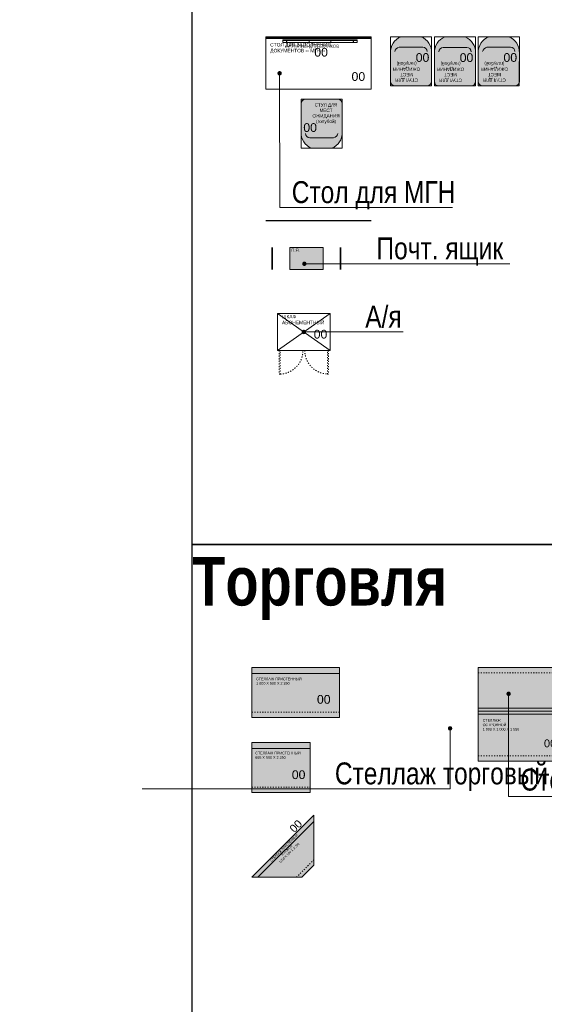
# Model space of a CAD drawing. Header units: millimetres. Extents: x -692150 to 2662533, y -95416 to 65084.
# Tile 642 of 656: x -44002 to -38018, y 35498 to 46731. Entities that reach past the tile are written whole.
import ezdxf
from ezdxf import colors
from ezdxf.entities.mleader import LeaderData, LeaderLine
from ezdxf.math import Vec2, Vec3

# ---------------------------------------------------------------- set-up
doc = ezdxf.new("R2010")
doc.units = ezdxf.units.MM
doc.linetypes.add('ACAD_ISO03W100', pattern=[30, 12, -18])
doc.layers.get('Defpoints').update_dxf_attribs({"color": 30})
doc.layers.add('09_АР_Мебель', color=7, linetype='Continuous', lineweight=9, true_color=0x000000)
doc.layers.add('1. ПОДЛОЖКА', color=7, linetype='Continuous', lineweight=0, true_color=0x9b9292)
doc.layers.add('11_АР_Номер мебели', color=1, linetype='Continuous', lineweight=13, plot=False)
doc.layers.add('17_АР_Текст', color=250, linetype='Continuous', lineweight=0)
doc.styles.add('_ТЕКСТОВЫЙ', font='arial.ttf', dxfattribs={"width": 0.8})
doc.styles.get("Standard").update_dxf_attribs({"font": 'arial.ttf'})

# ---------------------------------------------------------------- blocks, each defined once
blk = doc.blocks.new('Шкаф абонементный')
at = {"layer": '09_АР_Мебель'}
for p, q in [((0, -420), (0, 0)), ((600, 0), (0, 0)), ((0, 0), (600, -420)), ((0, -420), (600, 0)), ((600, -420), (600, 0)), ((600, -420), (0, -420))]:
    blk.add_line(p, q, dxfattribs=at)
at = {"layer": '09_АР_Мебель', "linetype": 'ACAD_ISO03W100', "lineweight": 0}
for p, q in [((20, -420), (20, -690)), ((30, -690), (30, -420)), ((570, -690), (570, -420)), ((580, -420), (580, -690)), ((20, -690), (30, -690)), ((580, -690), (570, -690))]:
    blk.add_line(p, q, dxfattribs=at)
blk.add_lwpolyline([(10, -420), (0, -420)], dxfattribs=at)
for centre, start, end in [((19.66905132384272, -419.8664938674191), 272.1901445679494, 359.9717038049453), ((580.3309486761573, -419.8664938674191), 180.0282961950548, 267.8098554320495)]:
    blk.add_arc(centre, 270.3309816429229, start, end, dxfattribs=at)
at = {"layer": '1. ПОДЛОЖКА'}
blk.add_lwpolyline([(0, 0), (600, 0), (600, -420), (0, -420)], close=True, dxfattribs=at)
at = {"flags": 1}
for tag, p in [('ДОП_ИНФОРМАЦИЯ', (238.3335025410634, 28.64210799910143)), ('КОД_ОБОРУДОВАНИЯ', (238.3335025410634, 80.79668655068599)), ('ДОГОВОР', (630.1162605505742, 0))]:
    blk.add_attdef(tag, p, '', height=25, dxfattribs=at)
at = {"layer": '09_АР_Мебель', "insert": (50, -14.66434356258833), "char_height": 40, "attachment_point": 1}
blk.add_mtext_dynamic_manual_height_columns('{\\C7;ШКАФ\\PАБОНЕМЕНТНЫЙ}', width=500, gutter_width=12.5, heights=[0], dxfattribs=at)
at = {"layer": '11_АР_Номер мебели', "flags": 4}
blk.add_attdef('Номер', (412.0128667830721, -285.2350624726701), '', height=100, dxfattribs=at)
blk = doc.blocks.new('Стеллаж торговый 1000х500х2250')
at = {"layer": '09_АР_Мебель', "lineweight": 0, "transparency": 33554483}
h = blk.add_hatch(color=162, dxfattribs=at)
h.dxf.hatch_style = 1
h.paths.add_polyline_path([(1000, 0), (0, 0), (0, -570), (1000, -570)])
at = {"layer": '09_АР_Мебель'}
for p, q in [((1000, 0), (0, 0)), ((0, 0), (0, -570)), ((1000, -570), (1000, 0)), ((0, -570), (1000, -570))]:
    blk.add_line(p, q, dxfattribs=at)
at = {"layer": '09_АР_Мебель', "lineweight": 0}
blk.add_line((0, -70), (1000, -70), dxfattribs=at)
at = {"layer": '09_АР_Мебель', "linetype": 'ACAD_ISO03W100', "lineweight": 0}
blk.add_line((0, -510), (1000, -510), dxfattribs=at)
at = {"flags": 1}
for tag, p in [('ДОП_ИНФОРМАЦИЯ', (595.1029466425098, 100.5241078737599)), ('КОД_ОБОРУДОВАНИЯ', (595.1029466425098, 152.6786864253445)), ('ДОГОВОР', (596.3138031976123, 37.32323183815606))]:
    blk.add_attdef(tag, p, '', height=25, dxfattribs=at)
at = {"layer": '09_АР_Мебель', "insert": (50, -116.1526616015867), "char_height": 30, "attachment_point": 1}
blk.add_mtext_dynamic_manual_height_columns('СТЕЛЛАЖ ПРИСТЕННЫЙ \\P1 000 Х 500 Х 2 250', width=770.9482064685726, gutter_width=12.5, heights=[0], dxfattribs=at)
at = {"layer": '11_АР_Номер мебели'}
blk.add_attdef('Номер', (743.1681767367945, -414.3126777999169), '', height=100, dxfattribs=at)
blk = doc.blocks.new('*U260')
at = {"layer": '1. ПОДЛОЖКА'}
blk.add_lwpolyline([(1000, 0), (0, 0), (0, -570), (1000, -570)], close=True, dxfattribs=at)
blk.add_blockref('Стеллаж торговый 1000х500х2250', (0, 0)).add_auto_attribs({'Номер': '00'})
blk = doc.blocks.new('Стеллаж торговый островной 1000х1000х1550')
at = {"layer": '09_АР_Мебель', "lineweight": 0, "true_color": 0xff52ff, "transparency": 33554483}
h = blk.add_hatch(color=211, dxfattribs=at)
h.dxf.hatch_style = 1
h.paths.add_polyline_path([(1000, 0), (0, 0), (0, -500), (1000, -500)])
h.paths.add_polyline_path([(1000.000034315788, -500.0000111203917), (3.431578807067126e-05, -500.0000111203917), (3.431578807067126e-05, -1070), (1000.000034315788, -1070)])
at = {"layer": '09_АР_Мебель'}
for p, q in [((1000, 0), (0, 0)), ((0, 0), (0, -500)), ((1000, -500), (1000, 0)), ((3.431578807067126e-05, -500.0000111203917), (3.431578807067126e-05, -1070)), ((1000.000034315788, -535.0000111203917), (3.431578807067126e-05, -535.0000111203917)), ((1000.000034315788, -1070), (1000.000034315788, -500.0000111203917)), ((3.431578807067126e-05, -1070), (1000.000034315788, -1070))]:
    blk.add_line(p, q, dxfattribs=at)
at = {"layer": '09_АР_Мебель', "linetype": 'ACAD_ISO03W100', "lineweight": 0}
for p, q in [((1000, -60), (0, -60)), ((3.431578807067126e-05, -1010), (1000.000034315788, -1010))]:
    blk.add_line(p, q, dxfattribs=at)
at = {"layer": '09_АР_Мебель', "lineweight": 0}
blk.add_line((0, -465), (1000, -465), dxfattribs=at)
at = {"flags": 1}
for tag, p in [('ДОП_ИНФОРМАЦИЯ', (593.5668674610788, 26.37226643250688)), ('КОД_ОБОРУДОВАНИЯ', (593.5668674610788, 78.52684498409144)), ('ДОГОВОР', (1035.64341100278, -4.36505891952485e-15))]:
    blk.add_attdef(tag, p, '', height=25, dxfattribs=at)
at = {"layer": '09_АР_Мебель', "insert": (50.00003431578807, -590.0000111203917), "char_height": 30, "attachment_point": 1}
blk.add_mtext_dynamic_manual_height_columns('СТЕЛЛАЖ \\PОСТРОВНОЙ\\P1 000 Х 1 000 Х 1 550', width=770.9482064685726, gutter_width=12.5, heights=[0], dxfattribs=at)
at = {"layer": '11_АР_Номер мебели'}
blk.add_attdef('Номер', (749.0311810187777, -911.2205341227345), '', height=90, dxfattribs=at)
blk = doc.blocks.new('*U263')
at = {"layer": '1. ПОДЛОЖКА'}
blk.add_lwpolyline([(0, 0), (1000.000034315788, 0), (1000.000034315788, -1070), (0, -1070)], close=True, dxfattribs=at)
blk.add_lwpolyline([(1000.000034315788, -500.0000111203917), (0, -500.0000111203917)], dxfattribs=at)
blk.add_blockref('Стеллаж торговый островной 1000х1000х1550', (0, 0)).add_auto_attribs({'Номер': '00'})
blk = doc.blocks.new('Стеллаж торговый 665х500х2250')
at = {"layer": '09_АР_Мебель', "lineweight": 0, "transparency": 33554483}
h = blk.add_hatch(color=162, dxfattribs=at)
h.dxf.hatch_style = 1
h.paths.add_polyline_path([(665, 0), (0, 0), (0, -570), (665, -570)])
at = {"layer": '09_АР_Мебель'}
for p, q in [((665, 0), (0, 0)), ((0, 0), (0, -570)), ((665, -570), (665, 0)), ((0, -570), (665, -570))]:
    blk.add_line(p, q, dxfattribs=at)
at = {"layer": '09_АР_Мебель', "lineweight": 0}
blk.add_line((0, -70), (665, -70), dxfattribs=at)
at = {"layer": '09_АР_Мебель', "linetype": 'ACAD_ISO03W100', "lineweight": 0}
blk.add_line((0, -510), (665, -510), dxfattribs=at)
at = {"flags": 1}
for tag, p in [('КОД_ОБОРУДОВАНИЯ', (260.2130339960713, 138.8298819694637)), ('ДОП_ИНФОРМАЦИЯ', (260.2130339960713, 86.67530341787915)), ('ДОГОВОР', (261.9383886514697, 33.81989199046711))]:
    blk.add_attdef(tag, p, '', height=25, dxfattribs=at)
at = {"layer": '09_АР_Мебель', "insert": (39.55951542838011, -106.8615840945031), "char_height": 30, "attachment_point": 1}
blk.add_mtext_dynamic_manual_height_columns('СТЕЛЛАЖ ПРИСТЕННЫЙ\\P665 Х 500 Х 2 250', width=615, gutter_width=12.5, heights=[0], dxfattribs=at)
at = {"layer": '11_АР_Номер мебели'}
blk.add_attdef('Номер', (456.4685127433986, -418.6236505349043), '', height=100, dxfattribs=at)
blk = doc.blocks.new('*U261')
at = {"layer": '1. ПОДЛОЖКА'}
blk.add_lwpolyline([(0, 0), (665, 0), (665, -570), (0, -570)], close=True, dxfattribs=at)
blk.add_blockref('Стеллаж торговый 665х500х2250', (0, 0)).add_auto_attribs({'Номер': '00'})
blk = doc.blocks.new('Стеллаж пристенный угловой')
at = {"layer": '09_АР_Мебель', "lineweight": 0, "transparency": 33554483}
h = blk.add_hatch(color=162, dxfattribs=at)
h.dxf.hatch_style = 1
h.paths.add_polyline_path([(707.1067811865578, 707.1067811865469), (0, 0), (570, -7.275957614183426e-12), (707.1067811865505, 137.1067811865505)])
at = {"layer": '09_АР_Мебель'}
for p, q in [((707.1067811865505, 707.1067811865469), (0, 0)), ((707.1067811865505, 707.1067811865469), (707.1067811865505, 137.1067811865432)), ((707.1067811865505, 637.1067811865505), (70, 3.637978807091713e-12)), ((707.1067811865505, 137.1067811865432), (570, 0)), ((0, 0), (570, 0))]:
    blk.add_line(p, q, dxfattribs=at)
at = {"layer": '09_АР_Мебель', "linetype": 'ACAD_ISO03W100', "lineweight": 0}
blk.add_line((510, 0), (707.1067811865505, 197.1067811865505), dxfattribs=at)
at = {"flags": 1}
for tag, p in [('КОД_ОБОРУДОВАНИЯ', (233.2052502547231, 464.4357587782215)), ('ДОП_ИНФОРМАЦИЯ', (269.2913921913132, 426.7808729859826)), ('ДОГОВОР', (307.5688726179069, 394.2369184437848))]:
    blk.add_attdef(tag, p, '', height=25, rotation=43.78129110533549, dxfattribs=at)
at = {"layer": '09_АР_Мебель', "insert": (359.6252115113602, 344.343186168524), "char_height": 25, "attachment_point": 2, "rotation": 44.99999999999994}
blk.add_mtext_dynamic_manual_height_columns('СТЕЛЛАЖ ПРИСТЕННЫЙ\\PУГЛОВОЙ\\P1000 Х 500 Х 2 250', width=553.3350738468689, gutter_width=12.5, heights=[0], dxfattribs=at)
at = {"layer": '11_АР_Номер мебели'}
blk.add_attdef('Номер', (484.7518929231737, 501.4459849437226), '', height=90, rotation=45, dxfattribs=at)
blk = doc.blocks.new('*U262')
at = {"layer": '1. ПОДЛОЖКА'}
blk.add_lwpolyline([(691.9791716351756, 272.9750559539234), (-15.12760955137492, -434.1317252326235), (554.8723904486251, -434.1317252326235), (691.9791716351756, -297.0249440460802), (691.9791716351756, 272.9750559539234)], dxfattribs=at)
blk.add_blockref('Стеллаж пристенный угловой', (-15.12760955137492, -434.1317252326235)).add_auto_attribs({'Номер': '00'})
blk = doc.blocks.new('_Dot')
at = {"color": 0, "linetype": 'ByBlock', "lineweight": -2}
blk.add_line((-0.5, 0), (-1, 0), dxfattribs=at)
at = {"color": 0, "linetype": 'ByBlock', "const_width": 0.5}
blk.add_lwpolyline([(-0.25, 0, 1), (0.25, 0, 1)], format="xyb", close=True, dxfattribs=at)
blk = doc.blocks.new('Почтовый ящик')
at = {"layer": '09_АР_Мебель', "true_color": 0x2776bb, "transparency": 33554559}
h = blk.add_hatch(color=152, dxfattribs=at)
h.dxf.hatch_style = 1
h.paths.add_polyline_path([(380, 0), (0, 0), (0, -250), (380, -250)])
at = {"layer": '09_АР_Мебель'}
blk.add_lwpolyline([(380, 0), (0, 0), (0, -250), (380, -250)], close=True, dxfattribs=at)
blk.add_lwpolyline([(380, 0), (0, 0), (0, -250), (380, -250)], close=True, dxfattribs=at)
at = {"layer": 'Defpoints', "lineweight": 35}
for points in [[(-200, 0), (-200, -250)], [(580, 0), (580, -250)]]:
    blk.add_lwpolyline(points, dxfattribs=at)
at = {"layer": '09_АР_Мебель', "insert": (16.08450968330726, -12.57345209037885), "char_height": 35, "attachment_point": 1}
blk.add_mtext_dynamic_manual_height_columns('{\\C7;П.Я.}', width=258, gutter_width=12.5, heights=[0], dxfattribs=at)
blk = doc.blocks.new('Стол для заполнения документов МГН')
at = {"layer": '09_АР_Мебель'}
h = blk.add_hatch(dxfattribs=at)
h.set_pattern_fill('ANSI31', color=256, scale=2)
h.set_pattern_definition([(45, (-33302.09364136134, -20556.41142587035), (-4.490128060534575, 4.490128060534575), [])])
h.paths.add_polyline_path([(1200, 0), (0, 0), (0, -22), (1200, -22)])
for p, q in [((0, 0), (1200, 0)), ((0, -600), (0, 0)), ((1200, 0), (1200, -600)), ((0, -22), (1200, -22)), ((1200, -600), (0, -600))]:
    blk.add_line(p, q, dxfattribs=at)
at = {"flags": 1}
for tag, p in [('КОД_ОБОРУДОВАНИЯ', (787.7301813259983, 100.9926651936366)), ('ДОП_ИНФОРМАЦИЯ', (787.7301813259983, 48.83808664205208)), ('ДОГОВОР', (867.3570370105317, 9.988788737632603))]:
    blk.add_attdef(tag, p, '', height=25, dxfattribs=at)
at = {"layer": '09_АР_Мебель', "insert": (50, -72), "char_height": 40, "attachment_point": 1}
blk.add_mtext_dynamic_manual_height_columns('{\\C0;СТОЛ ДЛЯ ЗАПОЛНЕНИЯ ДОКУМЕНТОВ -- МГН --}', width=800.0000000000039, gutter_width=12.5, heights=[0], dxfattribs=at)
at = {"layer": '11_АР_Номер мебели', "flags": 4}
blk.add_attdef('Номер', (977.7897258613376, -504.8132277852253), '', height=100, dxfattribs=at)
blk = doc.blocks.new('Стул для клиентов голубой')
at = {"layer": '09_АР_Мебель', "transparency": 33554508}
h = blk.add_hatch(color=162, dxfattribs=at)
h.dxf.hatch_style = 1
edge = h.paths.add_edge_path()
edge.add_arc((-184.8229429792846, 509.8229429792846), 50.17736940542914, 90.20217562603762, 179.7978243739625, ccw=False)
edge.add_line((-185, 560), (185, 560))
edge.add_arc((185, 510), 50, 0, 90, ccw=False)
edge.add_line((235, 510), (235, 182.9367912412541))
edge.add_arc((44.79730543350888, 176.8368820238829), 190.3004832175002, -68.31833268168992, 1.8368788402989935, ccw=False)
edge.add_line((115.1037138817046, 0), (-115.1037138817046, 0))
edge.add_arc((-44.15573395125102, 177.4081137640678), 191.0687171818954, 177.2225499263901, 248.20284079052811, ccw=False)
edge.add_line((-235, 186.6666666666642), (-235, 509.9999999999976))
at = {"layer": '09_АР_Мебель'}
for points in [[(-235, 510, -0.4121480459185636), (-185, 560), (185, 560, -0.4142135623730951), (235, 510), (235, 182.9367912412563, -0.316043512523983), (115.1037138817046, 0), (-115.1037138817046, 0, -0.3200077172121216), (-235, 186.6666666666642), (-235, 510)], [(185, 169.4350291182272, -0.3159935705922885), (135, 119.4350291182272), (-135, 119.4350291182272, -0.4142135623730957), (-185, 169.4350291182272, -0.9999999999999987)]]:
    blk.add_lwpolyline(points, format="xyb", dxfattribs=at)
at = {"layer": '1. ПОДЛОЖКА'}
blk.add_lwpolyline([(-234.5071366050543, 560), (234.5071366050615, 560), (234.0142732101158, 0), (-235, 0)], close=True, dxfattribs=at)
at = {"flags": 1}
for tag, p in [('КОД_ОБОРУДОВАНИЯ', (-151.0489313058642, 707.3317879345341)), ('ДОП_ИНФОРМАЦИЯ', (-117.4157130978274, 655.1772093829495)), ('ДОГОВОР', (63.66156064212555, 602.079197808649))]:
    blk.add_attdef(tag, p, '', height=25, dxfattribs=at)
at = {"layer": '09_АР_Мебель', "insert": (49.8404815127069, 395.1068439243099), "char_height": 37.5, "attachment_point": 5}
blk.add_mtext_dynamic_manual_height_columns('{\\C7;СТУЛ ДЛЯ\\PМЕСТ ОЖИДАНИЯ\\P(голубой)}', width=348.4047053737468, gutter_width=12.5, heights=[353.238243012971], dxfattribs=at)
at = {"layer": '11_АР_Номер мебели', "flags": 4}
blk.add_attdef('Номер', (-209.0045104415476, 185.8494982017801), '', height=100, dxfattribs=at)
blk = doc.blocks.new('Карманы для бланков')
at = {"layer": '09_АР_Мебель'}
h = blk.add_hatch(dxfattribs=at)
h.set_pattern_fill('ANSI31', color=256, scale=2)
h.set_pattern_definition([(45, (-19881.27647358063, -29620.09309433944), (-4.490128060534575, 4.490128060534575), [])])
h.paths.add_polyline_path([(850, 0), (850, -10), (0, -10), (0, 0)])
blk.add_point((300, -32))
for p, q in [((40, -10), (40, -10)), ((800, -32), (50, -32)), ((810, -13.92312039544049), (810, -13.92312039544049))]:
    blk.add_line(p, q, dxfattribs=at)
blk.add_lwpolyline([(850, -10), (0, -10), (0, 0), (850, 0)], close=True, dxfattribs=at)
for points in [[(300, -32), (300, -10)], [(550, -32), (550, -10)]]:
    blk.add_lwpolyline(points, dxfattribs=at)
for centre, radius, start, end in [((71.60382114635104, -8.907354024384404), 31.62270365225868, 181.9801111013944, 226.9077984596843), ((782.5747260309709, -10.80669365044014), 27.43713554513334, 309.4272642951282, 1.684826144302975)]:
    blk.add_arc(centre, radius, start, end, dxfattribs=at)
blk.add_point((550, -32), dxfattribs=at)
at = {"layer": '1. ПОДЛОЖКА'}
blk.add_lwpolyline([(850, 0), (0.5162539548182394, 0), (0.5162539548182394, -32.09407538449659), (850, -32.09407538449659)], close=True, dxfattribs=at)
at = {"flags": 1}
for tag, p in [('КОД_ОБОРУДОВАНИЯ', (7.725517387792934, 111.3692412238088)), ('ДОП_ИНФОРМАЦИЯ', (7.725517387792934, 59.21466267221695)), ('ДОГОВОР', (12.84392498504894, 9.233902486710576))]:
    blk.add_attdef(tag, p, '', height=25, dxfattribs=at)
at = {"layer": '09_АР_Мебель', "lineweight": 0, "insert": (340.8056712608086, -56.8995155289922), "char_height": 35, "attachment_point": 2}
blk.add_mtext_dynamic_manual_height_columns('{\\C7;КАРМАНЫ ДЛЯ БЛАНКОВ}', width=600, gutter_width=12.5, heights=[0], dxfattribs=at)
at = {"layer": '11_АР_Номер мебели', "flags": 4}
blk.add_attdef('Номер', (359.3937848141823, -193.1819042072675), '', height=100, dxfattribs=at)
blk = doc.blocks.new('Группа (стол МГН)')
at = {"layer": '1. ПОДЛОЖКА'}
blk.add_lwpolyline([(0, 0), (1200, 0), (1200, -600), (0, -600)], close=True, dxfattribs=at)
at = {"layer": 'Defpoints', "color": 251}
blk.add_line((1200, -2099.999999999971), (0, -2100.000000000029), dxfattribs=at)
ref = blk.add_blockref('Стол для заполнения документов МГН', (0, 0))
ref.add_attrib('Номер', '00', (977.7897258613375, -504.8132277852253), dxfattribs={"layer": '11_АР_Номер мебели', "height": 100})
ref = blk.add_blockref('Карманы для бланков', (193.3680413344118, -34.194777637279))
ref.add_attrib('Номер', '00', (552.7618261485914, -227.3766818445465), dxfattribs={"layer": '11_АР_Номер мебели', "height": 100})
ref = blk.add_blockref('Стул для клиентов голубой', (636.8456315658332, -1272.780429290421))
ref.add_attrib('Номер', '00', (427.8411211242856, -1086.930931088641), dxfattribs={"layer": '11_АР_Номер мебели', "height": 100})

msp = doc.modelspace()

# ---------------------------------------------------------------- linework, layer by layer
at = {"layer": 'Defpoints'}
for points in [[(-42033.99104155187, 54868.46366491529), (-23314.1912021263, 54868.46366491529), (-23314.1912021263, 40745.08254544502), (-42033.99104155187, 40745.08254544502)], [(-42033.99104155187, 48959.48793045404), (-23314.1912021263, 48959.48793045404), (-23314.1912021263, 40745.08254544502), (-42033.99104155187, 40745.08254544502)], [(-42033.99104155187, 40745.08254544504), (-23314.1912021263, 40745.08254544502), (-23314.1912021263, 32530.67716043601), (-42033.99104155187, 32530.67716043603)]]:
    msp.add_lwpolyline(points, close=True, dxfattribs=at)

# ---------------------------------------------------------------- block references
for name, p in [('Группа (стол МГН)', (-41194.77570456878, 46537.64971086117)), ('*U260', (-41354.88809308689, 39341.27047607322)), ('*U263', (-38771.45269321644, 39341.27047607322)), ('*U261', (-41354.88809308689, 38486.21358703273)), ('*U262', (-41339.7604835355, 37382.18560320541))]:
    msp.add_blockref(name, p)
ref = msp.add_blockref('Стул для клиентов голубой', (-39538.64040197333, 46536.31758758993), dxfattribs=dict(rotation=180))
ref.add_attrib('Номер', '00', (-39329.63589153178, 46350.46808938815), dxfattribs={"layer": '11_АР_Номер мебели', "height": 100, "rotation": 180})
ref = msp.add_blockref('Стул для клиентов голубой', (-39037.06973999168, 46534.9854643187), dxfattribs=dict(rotation=180))
ref.add_attrib('Номер', '00', (-38828.06522955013, 46349.13596611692), dxfattribs={"layer": '11_АР_Номер мебели', "height": 100, "rotation": 180})
ref = msp.add_blockref('Стул для клиентов голубой', (-38537.55884315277, 46536.31758758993), dxfattribs=dict(rotation=180))
ref.add_attrib('Номер', '00', (-38328.55433271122, 46350.46808938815), dxfattribs={"layer": '11_АР_Номер мебели', "height": 100, "rotation": 180})
at = {"color": 30, "lineweight": 35}
msp.add_blockref('Почтовый ящик', (-40921.05679830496, 44132.45391451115), dxfattribs=at)
ref = msp.add_blockref('Шкаф абонементный', (-41060.73483426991, 43378.33508751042))
ref.add_attrib('Номер', '00', (-40648.72196748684, 43093.10002503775), dxfattribs={"layer": '11_АР_Номер мебели', "height": 100})

# ---------------------------------------------------------------- texts
at = {"layer": 'Defpoints', "lineweight": 35, "insert": (-42033.99104155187, 40601.95163167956), "char_height": 700, "attachment_point": 1, "style": '_ТЕКСТОВЫЙ'}
msp.add_mtext_dynamic_manual_height_columns('{\\fArial|b1|i0|c204|p34;\\H0.79167x;\\C32;\\c2648525;Торговля}', width=7546.495557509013, gutter_width=12.5, heights=[0], dxfattribs=at)

# ---------------------------------------------------------------- leaders
at = {"layer": '17_АР_Текст', "color": 1, "lineweight": 18}
ml = msp.add_multileader_mtext('Standard', dxfattribs=at)
ml.set_content('{\\C1;Карманы для бланков только в СОПС}', color=1, style='_ТЕКСТОВЫЙ')
ml.set_leader_properties(lineweight=0)
ml.set_arrow_properties(name='DOT')
ml.build(insert=Vec2(0, 0))
ml.multileader.update_dxf_attribs({"text_left_attachment_type": 6, "text_right_attachment_type": 6, "dogleg_length": 0.3600000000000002, "arrow_head_size": 50, "scale": 100})
ctx = ml.context
ctx.base_point, ctx.scale, ctx.char_height, ctx.arrow_head_size, ctx.landing_gap_size, ctx.plane_origin = Vec3(-29314.52103921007, 48068.19066200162), 100, 100, 50, 100, Vec3(-25566.85603139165, 52909.0609761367)
ctx.left_attachment, ctx.right_attachment, ctx.text_align_type, ctx.attachment_type = 6, 6, 1, 2
notes = []
notes.append((ctx, [(0, (0, 0, 0), (0, 0), (1, 0), 1, [])]))
ctx.mtext.insert, ctx.mtext.width, ctx.mtext.defined_height, ctx.mtext.alignment, ctx.mtext.flow_direction = Vec3(-27210.56469541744, 48368.19066200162), 4035.237786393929, 815.5168005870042, 2, 5
at = {"layer": '17_АР_Текст', "lineweight": 18}
ml = msp.add_multileader_mtext('Standard', dxfattribs=at)
ml.set_content('Стол для МГН', color=256, style='_ТЕКСТОВЫЙ')
ml.set_leader_properties(lineweight=0)
ml.set_arrow_properties(name='DOT')
ml.build(insert=Vec2(0, 0))
ml.multileader.update_dxf_attribs({"text_left_attachment_type": 6, "text_right_attachment_type": 6, "dogleg_length": 0.3600000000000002, "arrow_head_size": 50, "scale": 100})
ctx = ml.context
ctx.base_point, ctx.scale, ctx.char_height, ctx.arrow_head_size, ctx.landing_gap_size, ctx.plane_origin = Vec3(-40999.0038868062, 44587.81326335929), 100, 250, 50, 100, Vec3(-34860.20560563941, 48652.58003536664)
ctx.left_attachment, ctx.right_attachment, ctx.attachment_type = 6, 6, 2
notes.append((ctx, [(1, (1, 1, 0), (-41035.0038868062, 44587.81326335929), (1, 0), 36.00000000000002, [(0, [(-41037.30005973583, 46119.7381322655)], 0, [])])]))
ctx.mtext.insert, ctx.mtext.width, ctx.mtext.defined_height, ctx.mtext.flow_direction = Vec3(-40899.0038868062, 44889.1434134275), 3402.663372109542, 815.5168005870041, 5
at = {"layer": '17_АР_Текст', "color": 1, "lineweight": 18}
ml = msp.add_multileader_mtext('Standard', dxfattribs=at)
ml.set_content('{\\fCalibri|b0|i0|c204|p34;\\H0.91667x;\\LКарманы для бланков\\l - СОПС, крепятся на стол МГН и стол для ЦСУ (1400 мм.);\\P\\LИнформ. Стенд А4 на 8 карманов\\l - ГОПС/СОПС, крепится по старым правилам, при отсутствии возможности крепления особенно в СОПСах (отсутствие свободного места на стене или нехватка стены по длине - размещается папка с информацией на столе МГН или столе для ЦСУ).\\P\\LРекламно_информационный стенд\\l - ГОПС/СОПС размещается в клиентском зале, также возможно размещение в тамбуре при условии хорошей освещенности и при условии открывания двери стенд будет виден более чем на 50%. Также стенд должен находиться в прямой видимости для клиентов и ничем не загораживаться.}', color=1, style='_ТЕКСТОВЫЙ')
ml.set_leader_properties(lineweight=0)
ml.set_arrow_properties(name='DOT')
ml.build(insert=Vec2(0, 0))
ml.multileader.update_dxf_attribs({"text_left_attachment_type": 6, "text_right_attachment_type": 6, "dogleg_length": 0.3600000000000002, "arrow_head_size": 50, "scale": 100})
ctx = ml.context
ctx.base_point, ctx.scale, ctx.char_height, ctx.arrow_head_size, ctx.landing_gap_size, ctx.plane_origin = Vec3(-27020.91855653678, 45459.43606187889), 100, 100, 50, 100, Vec3(-22944.21614595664, 54969.07054084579)
ctx.left_attachment, ctx.right_attachment, ctx.text_align_type, ctx.attachment_type = 6, 6, 1, 2
notes.append((ctx, [(0, (0, 0, 0), (0, 0), (1, 0), 1, [])]))
ctx.mtext.insert, ctx.mtext.width, ctx.mtext.defined_height, ctx.mtext.alignment, ctx.mtext.flow_direction = Vec3(-24919.40486807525, 45773.60296187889), 2892.939960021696, 2008.719612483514, 2, 5
at = {"layer": '17_АР_Текст', "lineweight": 18}
ml = msp.add_multileader_mtext('Standard', dxfattribs=at)
ml.set_content('Почт. ящик', color=256, style='_ТЕКСТОВЫЙ')
ml.set_leader_properties(lineweight=0)
ml.set_arrow_properties(name='DOT')
ml.build(insert=Vec2(0, 0))
ml.multileader.update_dxf_attribs({"text_left_attachment_type": 6, "text_right_attachment_type": 6, "dogleg_length": 0.3600000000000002, "arrow_head_size": 50, "scale": 100})
ctx = ml.context
ctx.base_point, ctx.scale, ctx.char_height, ctx.arrow_head_size, ctx.landing_gap_size, ctx.plane_origin = Vec3(-40032.41099522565, 43946.69113742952), 100, 250, 50, 100, Vec3(-34999.32291860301, 48761.37225680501)
ctx.left_attachment, ctx.right_attachment, ctx.attachment_type = 6, 6, 2
notes.append((ctx, [(1, (1, 1, 0), (-40068.41099522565, 43946.69113742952), (1, 0), 36.00000000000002, [(0, [(-40755.00152968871, 43946.69113742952)], 0, [])])]))
ctx.mtext.insert, ctx.mtext.width, ctx.mtext.defined_height, ctx.mtext.flow_direction = Vec3(-39932.4109952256, 44248.02128749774), 3402.663372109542, 815.5168005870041, 5
ml = msp.add_multileader_mtext('Standard', dxfattribs=at)
ml.set_content('А/я', color=256, style='_ТЕКСТОВЫЙ')
ml.set_leader_properties(lineweight=0)
ml.set_arrow_properties(name='DOT')
ml.build(insert=Vec2(0, 0))
ml.multileader.update_dxf_attribs({"text_left_attachment_type": 6, "text_right_attachment_type": 6, "dogleg_length": 0.3600000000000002, "arrow_head_size": 50, "scale": 100})
ctx = ml.context
ctx.base_point, ctx.scale, ctx.char_height, ctx.arrow_head_size, ctx.landing_gap_size, ctx.plane_origin = Vec3(-40160.82032204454, 43168.33508751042), 100, 250, 50, 100, Vec3(-35484.75106720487, 47983.01620688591)
ctx.left_attachment, ctx.right_attachment, ctx.attachment_type = 6, 6, 2
notes.append((ctx, [(1, (1, 1, 0), (-40196.82032204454, 43168.33508751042), (1, 0), 36.00000000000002, [(0, [(-40760.73483426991, 43168.33508751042)], 0, [])])]))
ctx.mtext.insert, ctx.mtext.width, ctx.mtext.defined_height, ctx.mtext.flow_direction = Vec3(-40060.82032204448, 43468.33508751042), 3402.663372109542, 815.5168005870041, 5
ml = msp.add_multileader_mtext('Standard', dxfattribs=at)
ml.set_content('Стеллаж торговый островной', color=256, style='_ТЕКСТОВЫЙ')
ml.set_leader_properties(lineweight=0)
ml.set_arrow_properties(name='DOT')
ml.build(insert=Vec2(0, 0))
ml.multileader.update_dxf_attribs({"text_left_attachment_type": 6, "text_right_attachment_type": 6, "dogleg_length": 0.3600000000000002, "arrow_head_size": 50, "scale": 100})
ctx = ml.context
ctx.base_point, ctx.scale, ctx.char_height, ctx.arrow_head_size, ctx.landing_gap_size, ctx.plane_origin = Vec3(-38390.29136689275, 37866.90839601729), 100, 250, 50, 100, Vec3(-35407.28058284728, 43072.89706956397)
ctx.left_attachment, ctx.right_attachment, ctx.attachment_type = 6, 6, 2
notes.append((ctx, [(1, (1, 1, 0), (-38426.29136689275, 37866.90839601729), (1, 0), 36.00000000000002, [(0, [(-38425.26432249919, 39040.45394794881)], 0, [])])]))
ctx.mtext.insert, ctx.mtext.width, ctx.mtext.defined_height, ctx.mtext.flow_direction = Vec3(-38290.29136689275, 38186.31494444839), 2282.7788661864, 815.5168005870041, 5
ml = msp.add_multileader_mtext('Standard', dxfattribs=at)
ml.set_content('Стеллаж торговый h2250', color=256, style='_ТЕКСТОВЫЙ')
ml.set_leader_properties(lineweight=0)
ml.set_arrow_properties(name='DOT')
ml.build(insert=Vec2(0, 0))
ml.multileader.update_dxf_attribs({"text_left_attachment_type": 6, "text_right_attachment_type": 6, "dogleg_length": 0.3600000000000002, "arrow_head_size": 50, "scale": 100})
ctx = ml.context
ctx.base_point, ctx.scale, ctx.char_height, ctx.arrow_head_size, ctx.landing_gap_size, ctx.plane_origin = Vec3(-40507.07726371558, 37957.15430546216), 100, 250, 50, 100, Vec3(-35538.00096970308, 42320.65659726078)
ctx.left_attachment, ctx.right_attachment, ctx.attachment_type = 6, 6, 2
notes.append((ctx, [(0, (1, 1, 0), (-39093.45106999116, 37957.15430546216), (-1, 0), 36.00000000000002, [(0, [(-39093.45106999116, 38646.20538649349)], 0, [])])]))
ctx.mtext.insert, ctx.mtext.width, ctx.mtext.defined_height, ctx.mtext.flow_direction = Vec3(-40407.07726371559, 38257.15430546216), 1559.330789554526, 815.5168005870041, 5
at = {"layer": 'Defpoints', "lineweight": 18}
ml = msp.add_multileader_mtext('Standard', dxfattribs=at)
ml.set_content('ЦСУ _ФОРМАТ 1_за барьером оператора', color=256, style='_ТЕКСТОВЫЙ')
ml.set_leader_properties(lineweight=0)
ml.set_arrow_properties(name='DOT')
ml.build(insert=Vec2(0, 0))
ml.multileader.update_dxf_attribs({"text_left_attachment_type": 6, "text_right_attachment_type": 6, "dogleg_length": 0.3600000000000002, "arrow_head_size": 50, "scale": 100})
ctx = ml.context
ctx.base_point, ctx.scale, ctx.char_height, ctx.arrow_head_size, ctx.landing_gap_size, ctx.plane_origin = Vec3(-17685.79601308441, 48831.90708669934), 100, 200, 50, 100, Vec3(-19857.15167749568, 44190.57007519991)
ctx.left_attachment, ctx.right_attachment, ctx.text_align_type, ctx.attachment_type = 6, 6, 1, 2
notes.append((ctx, [(0, (0, 0, 0), (0, 0), (1, 0), 1, [])]))
ctx.mtext.insert, ctx.mtext.width, ctx.mtext.defined_height, ctx.mtext.alignment, ctx.mtext.flow_direction = Vec3(-15399.27486710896, 49087.43232544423), 5828.611381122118, 999.9999999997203, 2, 5
ml = msp.add_multileader_mtext('Standard', dxfattribs=at)
ml.set_content('ЦСУ _ФОРМАТ 2_в клиентском зале', color=256, style='_ТЕКСТОВЫЙ')
ml.set_leader_properties(lineweight=0)
ml.set_arrow_properties(name='DOT')
ml.build(insert=Vec2(0, 0))
ml.multileader.update_dxf_attribs({"text_left_attachment_type": 6, "text_right_attachment_type": 6, "dogleg_length": 0.3600000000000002, "arrow_head_size": 50, "scale": 100})
ctx = ml.context
ctx.base_point, ctx.scale, ctx.char_height, ctx.arrow_head_size, ctx.landing_gap_size, ctx.plane_origin = Vec3(-10055.55296395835, 48831.90708669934), 100, 200, 50, 100, Vec3(-14413.42977434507, 44190.57007519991)
ctx.left_attachment, ctx.right_attachment, ctx.text_align_type, ctx.attachment_type = 6, 6, 1, 2
notes.append((ctx, [(0, (0, 0, 0), (0, 0), (1, 0), 1, [])]))
ctx.mtext.insert, ctx.mtext.width, ctx.mtext.defined_height, ctx.mtext.alignment, ctx.mtext.flow_direction = Vec3(-8043.465651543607, 49087.43232544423), 5828.611381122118, 999.9999999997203, 2, 5
ml = msp.add_multileader_mtext('Standard', dxfattribs=at)
ml.set_content('ЦСУ _ФОРМАТ 2_в клиентском зале', color=256, style='_ТЕКСТОВЫЙ')
ml.set_leader_properties(lineweight=0)
ml.set_arrow_properties(name='DOT')
ml.build(insert=Vec2(0, 0))
ml.multileader.update_dxf_attribs({"text_left_attachment_type": 6, "text_right_attachment_type": 6, "dogleg_length": 0.3600000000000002, "arrow_head_size": 50, "scale": 100})
ctx = ml.context
ctx.base_point, ctx.scale, ctx.char_height, ctx.arrow_head_size, ctx.landing_gap_size, ctx.plane_origin = Vec3(-2359.312419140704, 48831.90708669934), 100, 200, 50, 100, Vec3(-6717.18922952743, 44190.57007519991)
ctx.left_attachment, ctx.right_attachment, ctx.text_align_type, ctx.attachment_type = 6, 6, 1, 2
notes.append((ctx, [(0, (0, 0, 0), (0, 0), (1, 0), 1, [])]))
ctx.mtext.insert, ctx.mtext.width, ctx.mtext.defined_height, ctx.mtext.alignment, ctx.mtext.flow_direction = Vec3(-347.2251067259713, 49087.43232544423), 5828.611381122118, 999.9999999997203, 2, 5
ml = msp.add_multileader_mtext('Standard', dxfattribs=at)
ml.set_content('ЦСУ _ФОРМАТ 3_в клиентском зале', color=256, style='_ТЕКСТОВЫЙ')
ml.set_leader_properties(lineweight=0)
ml.set_arrow_properties(name='DOT')
ml.build(insert=Vec2(0, 0))
ml.multileader.update_dxf_attribs({"text_left_attachment_type": 6, "text_right_attachment_type": 6, "dogleg_length": 0.3600000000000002, "arrow_head_size": 50, "scale": 100})
ctx = ml.context
ctx.base_point, ctx.scale, ctx.char_height, ctx.arrow_head_size, ctx.landing_gap_size, ctx.plane_origin = Vec3(5418.68966373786, 48831.90708669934), 100, 200, 50, 100, Vec3(-851.2744590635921, 44190.57007519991)
ctx.left_attachment, ctx.right_attachment, ctx.text_align_type, ctx.attachment_type = 6, 6, 1, 2
notes.append((ctx, [(0, (0, 0, 0), (0, 0), (1, 0), 1, [])]))
ctx.mtext.insert, ctx.mtext.width, ctx.mtext.defined_height, ctx.mtext.alignment, ctx.mtext.flow_direction = Vec3(7430.776976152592, 49087.43232544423), 5828.611381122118, 999.9999999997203, 2, 5
for ctx, leaders in notes:
    for number, flags, end, landing, length, lines in leaders:
        leader = LeaderData()
        leader.index, (leader.has_last_leader_line, leader.has_dogleg_vector, leader.attachment_direction) = number, flags
        leader.last_leader_point, leader.dogleg_vector, leader.dogleg_length = Vec3(end), Vec3(landing), length
        for number, points, colour, breaks in lines:
            line = LeaderLine()
            line.index, line.vertices, line.color, line.breaks = number, Vec3.list(points), colors.encode_raw_color(colour), breaks
            leader.lines.append(line)
        ctx.leaders.append(leader)

doc.saveas('drawing.dxf')
